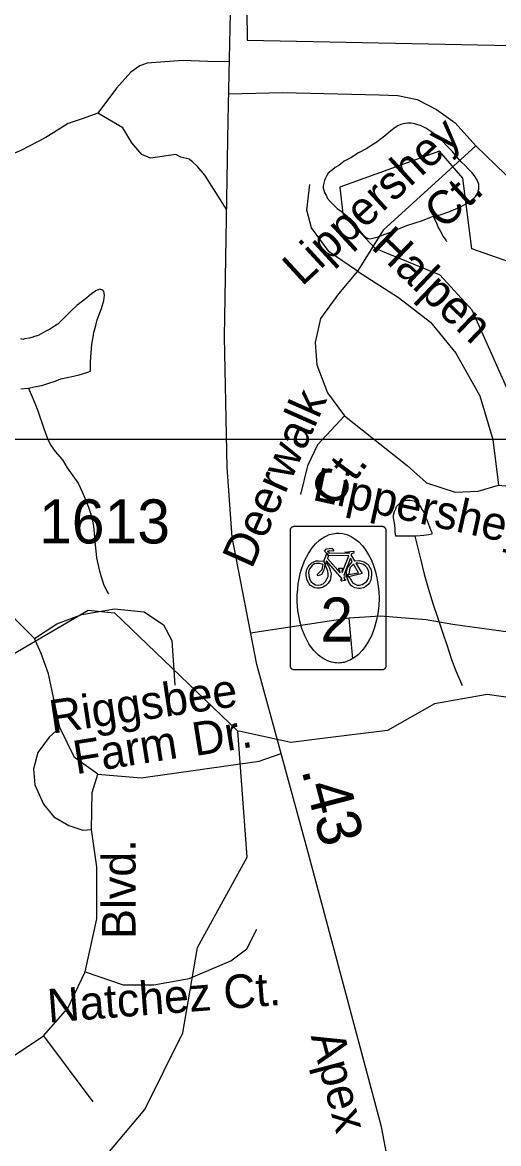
# Model space of a CAD drawing. Extents: x 2001466 to 2224147, y 644118 to 847247.
# Drawn here: x 2044297 to 2045649, y 743610 to 746791 of the extents above; entities that cross this region are included whole.
import ezdxf

# ---------------------------------------------------------------- set-up
doc = ezdxf.new("R2010")
doc.units = 0
for name, color, linetype in [('Exist Boundary Political City Limit New Hole', 7, 'Continuous'), ('Exist Hydrographic Misc Water Feature', 7, 'Continuous'), ('Exist Road Non-System Type 51', 7, 'Continuous'), ('Exist Road Non-System Type 51 Label', 7, 'Continuous'), ('Exist Road Secondary Bike CELL', 7, 'Continuous'), ('Exist Road Secondary Mileage Hundredths English Label', 7, 'Continuous'), ('Exist Road Secondary Type 51 Attributed', 7, 'Continuous'), ('Exist Road Secondary Type 51 Label', 7, 'Continuous'), ('Exist Road Secondary Type 51 Number Label', 7, 'Continuous'), ('Map Preparation Boundary City Limit Buffer Line', 7, 'Continuous'), ('Map Preparation Inset Cut Line', 7, 'Continuous')]:
    doc.layers.add(name, color=color, linetype=linetype)

msp = doc.modelspace()

# ---------------------------------------------------------------- linework, layer by layer
at = {"layer": 'Exist Boundary Political City Limit New Hole'}
msp.add_lwpolyline([(2044935.1, 746740.6), (2046806.4, 746703.2), (2046997.4, 746885.4), (2047015.1, 747080.9), (2045751.6, 747096.5), (2045742.8, 747256.5), (2044929.5, 747257.2), (2044935.1, 746740.6)], dxfattribs=at)
at = {"layer": 'Exist Hydrographic Misc Water Feature'}
msp.add_line((2044916.6, 744779), (2044909.2, 744780.6), dxfattribs=at)
for points in [[(2045463.6, 746241.4), (2045483.3, 746245.3), (2045507.7, 746253.4), (2045521.5, 746259.4), (2045537.2, 746265.5), (2045555.5, 746275.3), (2045571.3, 746285.5), (2045583.4, 746297.5), (2045589.5, 746305.5), (2045593.6, 746317.5), (2045593.4, 746331.7), (2045587.7, 746345.5), (2045581.1, 746355.4), (2045573.1, 746365.5), (2045563.3, 746375.6), (2045555.3, 746383.7), (2045543.4, 746395.6), (2045531.1, 746409.7), (2045517.4, 746425.6), (2045503, 746439.5), (2045489.1, 746455.4), (2045481.1, 746463.5), (2045469.2, 746473.4), (2045456.9, 746481.4), (2045443.1, 746491.1), (2045429.4, 746497.3), (2045411.1, 746503.3), (2045400.9, 746505.3), (2045391, 746505.1), (2045379.4, 746503.3), (2045371.4, 746501.2), (2045363, 746497.2), (2045355.2, 746493.1), (2045343.3, 746483.2), (2045328.9, 746471.1), (2045313.3, 746458.9), (2045303.5, 746451.1), (2045289.3, 746443.1), (2045275, 746433.1), (2045251.2, 746420.9), (2045229.5, 746406.8), (2045211.2, 746397), (2045195.4, 746384.7), (2045185.2, 746379), (2045177.4, 746372.9), (2045165.5, 746362.9), (2045161.6, 746356.6), (2045157.7, 746348.7), (2045155.4, 746342.9), (2045153.2, 746334.7), (2045151.5, 746326.9), (2045151.7, 746320.8), (2045153.6, 746314.8), (2045155.2, 746308.9), (2045159.5, 746300.9), (2045163.2, 746291), (2045171.2, 746282.9), (2045181.5, 746272.9), (2045191.3, 746262.9), (2045203.6, 746254.9), (2045217.4, 746243.1), (2045227.6, 746233), (2045233.6, 746224.8), (2045241.6, 746215), (2045249.6, 746206.9), (2045255.5, 746199.1), (2045261.9, 746190.9), (2045269.9, 746183.2), (2045276, 746179), (2045283.8, 746177), (2045291.8, 746179), (2045307.8, 746183.1), (2045323.6, 746189.2), (2045345.7, 746197.2), (2045369.5, 746207.4), (2045391.7, 746215.4), (2045409.7, 746221.2), (2045433.5, 746229.3), (2045453.6, 746237.3), (2045463.6, 746241.4)], [(2045573.1, 746148.3), (2045548.1, 746349), (2045481.1, 746425.8), (2045198.1, 746323.3), (2045207.1, 746247.7), (2045298.2, 746150.6), (2045482.1, 746074.7)], [(2045463.6, 746241.4), (2045473.5, 746219.2), (2045477.4, 746209.3), (2045483.7, 746199.4), (2045491.7, 746183.6), (2045499.9, 746173.5), (2045501.8, 746169.5)], [(2046075.6, 745607.9), (2046107.1, 745658.4), (2046099.1, 745727.5), (2045874.1, 745876.4), (2045824.1, 745949.6), (2045815.1, 746008.9), (2045732, 746092.6), (2045573.1, 746148.3)], [(2045737.6, 745607.9), (2045574.2, 745974.4), (2045482.1, 746074.7)], [(2044314.5, 745753.3), (2044330.5, 745757.4), (2044352.5, 745761.3), (2044372.8, 745767.6), (2044390.6, 745773.4), (2044406.6, 745779.5), (2044424.6, 745783.7), (2044442.3, 745787.4), (2044458.3, 745791.5), (2044480.6, 745797.5), (2044486.4, 745799.9), (2044490.7, 745801.6), (2044490.7, 745827.6), (2044492.5, 745853.7), (2044494.4, 745877.7), (2044498.5, 745897.8), (2044500.5, 745911.7), (2044506.2, 745931.5), (2044510.1, 745947.5), (2044514.2, 745959.5), (2044522.4, 745979.8), (2044528.2, 746001.6), (2044530.4, 746017.5), (2044528.2, 746027.6), (2044525.9, 746031.6), (2044520.4, 746033.6), (2044516.1, 746033.9), (2044506, 746029.7), (2044493.9, 746021.4), (2044480.2, 746009.7), (2044468.3, 745999.7), (2044452.3, 745987.6), (2044436.3, 745973.3), (2044422.4, 745959.2), (2044406.2, 745943.4), (2044398.2, 745935.3), (2044388.1, 745929.5), (2044376.7, 745921.6), (2044364.1, 745915.3), (2044350.4, 745907.2), (2044342.6, 745903.2), (2044332.2, 745899.5), (2044324.2, 745897.5), (2044316.2, 745895.4), (2044304.3, 745893.2), (2044298.5, 745891.2), (2044292.6, 745893.4)], [(2044292.6, 745751.4), (2044314.5, 745753.3)], [(2044314.5, 745753.3), (2044332.8, 745711.2), (2044341, 745689.3), (2044357.2, 745641.3), (2044363.1, 745625.5), (2044370.7, 745605.6), (2044379.1, 745589.4), (2044390.8, 745573.4), (2044411.1, 745549.6), (2044424.8, 745527.6), (2044439, 745507.7), (2044455.4, 745483.7), (2044467.1, 745459.6), (2044475.3, 745439.7), (2044485.3, 745415.4), (2044493.3, 745389.9), (2044499.7, 745361.8), (2044501.5, 745341.6), (2044503.4, 745317.8), (2044505.4, 745291.9), (2044507.7, 745271.7), (2044515.5, 745237.7), (2044521.6, 745215.6), (2044527.6, 745197.7), (2044537.6, 745175.9), (2044541.7, 745170)], [(2045411.3, 745333.4), (2045395.1, 745333.4), (2045357.4, 745333.5), (2045355.6, 745345.5), (2045355.4, 745355.2), (2045353.5, 745371.3), (2045351.1, 745385.1), (2045351.1, 745393.2), (2045353.3, 745403.4), (2045357.2, 745411.4), (2045359.1, 745417.2), (2045365, 745423.2), (2045371.2, 745429.1), (2045379.2, 745433.2), (2045384.9, 745435.2), (2045391.3, 745435.4), (2045399.5, 745435.4), (2045409.3, 745433.5), (2045415.4, 745429.3), (2045421.2, 745425.6), (2045425.3, 745419.3), (2045429.4, 745413.4), (2045431.2, 745409.5), (2045437.2, 745401.7), (2045440.9, 745393.4), (2045442.9, 745385.4), (2045447.2, 745375.4), (2045453, 745359.5), (2045457.3, 745349.5), (2045459.3, 745343.6), (2045459.5, 745339.5), (2045451.5, 745337.4), (2045437.2, 745335.6), (2045415.2, 745333.6), (2045411.3, 745333.4)], [(2045411.3, 745333.4), (2045427.3, 745269.3), (2045437.6, 745225.6), (2045449.5, 745185.6), (2045463.6, 745139.7), (2045475.9, 745103.7), (2045491.7, 745055.5), (2045502, 745025.5), (2045515.7, 744983.7), (2045527.8, 744951.8), (2045546.1, 744909.7)], [(2043951.2, 744721.4), (2044109.1, 744905.2), (2044484.1, 745123.9), (2044559.1, 745115.9), (2044909.2, 744780.6)], [(2045998.4, 744829.6), (2045617.2, 744884.2), (2045467.1, 744857.8), (2045334.2, 744781.7), (2045171.6, 744761.8)], [(2044494.7, 743552.3), (2044520.2, 743558.2), (2044645.1, 743706.5), (2044753.1, 743924.1), (2044794.1, 744166.1), (2044935.2, 744422.4), (2044909.2, 744780.6)], [(2045171.6, 744761.8), (2045059.1, 744748), (2044916.6, 744779)]]:
    msp.add_lwpolyline(points, dxfattribs=at)
at = {"layer": 'Exist Road Non-System Type 51'}
msp.add_line((2044883.6, 746588.2), (2045036.2, 746592), dxfattribs=at)
for points in [[(2044885.6, 746679), (2044824.1, 746680.5), (2044752.9, 746683), (2044689.4, 746677.9), (2044651.3, 746675.4), (2044630.9, 746667.8)], [(2044630.9, 746667.8), (2044605.5, 746649.9), (2044564.8, 746604.2), (2044511.5, 746533.1)], [(2045036.2, 746592), (2045310.6, 746585.4), (2045363.3, 746583.3), (2045418.4, 746572.3)], [(2045418.4, 746572.3), (2045473.2, 746543.7), (2045525.9, 746506.4), (2045585, 746440.9), (2045668.6, 746359.2), (2045813.4, 746196.7), (2045923.2, 746086.9), (2045993.4, 746025.4), (2046064.8, 745967), (2046130.6, 745914.2), (2046225, 745861.5), (2046277.7, 745844), (2046347.9, 745846.2), (2046429.1, 745847.6)], [(2044511.5, 746533.1), (2044466.7, 746517.3), (2044427.2, 746504.2), (2044364, 746464.6), (2044292.9, 746427.7), (2044195.5, 746385.6), (2044132.3, 746377.7), (2044066.4, 746375), (2044013.8, 746361.9), (2043984.8, 746377.7), (2043962.4, 746393.1), (2043922.1, 746411.9), (2043874.7, 746427.7), (2043835.2, 746435.6), (2043801, 746438.3), (2043772, 746438.3), (2043756.2, 746435.6), (2043729.9, 746422.5), (2043711.5, 746396.1), (2043687.8, 746364.5), (2043643.8, 746211.7)], [(2044780.3, 746395), (2044776.5, 746398.5), (2044770.6, 746402.6), (2044746.7, 746409.1), (2044732.6, 746416), (2044661.4, 746405.8), (2044636, 746416), (2044608.1, 746449), (2044582.6, 746492.3), (2044511.5, 746533.1)], [(2045585, 746440.9), (2045321.6, 746201.5), (2045249.1, 746085.1)], [(2044877.4, 746259.3), (2044815.7, 746357.7), (2044794.2, 746382.1), (2044780.3, 746395)], [(2045249.1, 746085.1), (2045168.1, 746140), (2045117.7, 746208.1), (2045104.5, 746258.6), (2045113.3, 746331.1)], [(2045249.1, 746085.1), (2045194.3, 746021.4), (2045143.8, 745951.1), (2045128.4, 745883.1), (2045132.8, 745819.4), (2045163.5, 745740.3), (2045211.8, 745674.4), (2045389.6, 745533.8), (2045444.5, 745485.1), (2045525.7, 745458.7), (2045591.5, 745460.9), (2045648.6, 745478.5)], [(2045249.1, 746085.1), (2045365.5, 746010.4), (2045455.5, 745940.2), (2045527.9, 745852.3), (2045595.9, 745731.5), (2045633.2, 745608.1), (2045648.6, 745478.5)], [(2045211.8, 745674.4), (2045135, 745592.7), (2045106.5, 745533.4), (2045086.7, 745452.1)], [(2045648.6, 745478.5), (2045746.9, 745468.4), (2045826, 745437.6), (2045913.7, 745411.3), (2045955.4, 745378.3), (2045966.4, 745358.6)], [(2044332.2, 745042.7), (2044276.8, 745098), (2044213.6, 745134.9), (2044150.4, 745150.7), (2044068.8, 745148.1), (2043989.8, 745111.2), (2043916.1, 745058.5), (2043868.7, 745011.1)], [(2044332.2, 745042.7), (2044395.4, 745084.9), (2044466.5, 745111.2), (2044558.6, 745127), (2044642.9, 745119.1), (2044698.2, 745082.2), (2044721.9, 745037.4), (2044729.8, 744910.9)], [(2045224.6, 745101.2), (2044945.4, 745058.2)], [(2046051, 745040.6), (2045854, 745040.6), (2045711.8, 745056.4), (2045519.5, 745082.8), (2045443.2, 745095.9), (2045314.1, 745106.5), (2045224.6, 745101.2)], [(2045235.1, 744985.3), (2045224.6, 745101.2)], [(2044511.2, 744658.5), (2044445.4, 744705.4), (2044403.5, 744790.4), (2044371.7, 744942.6), (2044350.6, 745000.5), (2044332.2, 745042.7)], [(2044403.5, 744790.4), (2044373.3, 744763.1), (2044341, 744719.3), (2044328.8, 744673.3), (2044332.4, 744628), (2044357.5, 744573.4), (2044387, 744537.5), (2044429.3, 744512.3), (2044468.8, 744499.4), (2044494, 744500.8)], [(2044511.2, 744658.5), (2044635, 744648), (2044969.4, 744695.4), (2045031.7, 744717.1)], [(2044475.9, 744097.2), (2044508.6, 744247.4), (2044508.6, 744395), (2044494, 744500.8), (2044495.4, 744605.8), (2044511.2, 744658.5)], [(2044475.9, 744097.2), (2044583.9, 744060.3), (2044670.8, 744060.3), (2044770.9, 744078.8), (2044889.4, 744128.8), (2044934.1, 744163.1), (2044963.1, 744218.4)], [(2044357.4, 743915.9), (2044425.9, 743994.4), (2044475.9, 744097.2)], [(2044093.8, 743769.9), (2044204.7, 743815.8), (2044262.6, 743852.7), (2044357.4, 743915.9)], [(2044357.4, 743915.9), (2044497, 743728.8)]]:
    msp.add_lwpolyline(points, dxfattribs=at)
at = {"layer": 'Exist Road Secondary Bike CELL'}
for points in [[(2045068.1, 745361.4), (2045069, 745361.5), (2045102, 745361.5), (2045285.4, 745361.5), (2045318.4, 745361.5), (2045319.6, 745361.4), (2045320.2, 745361.3), (2045320.9, 745361.1), (2045321.7, 745360.9), (2045322.4, 745360.6), (2045323.7, 745360), (2045324.3, 745359.6), (2045324.9, 745359.1), (2045325.7, 745358.5), (2045326.6, 745357.5), (2045327.2, 745356.7), (2045327.5, 745356.3), (2045327.7, 745355.9), (2045328, 745355.4), (2045328.2, 745355), (2045328.4, 745354.5), (2045328.6, 745353.8), (2045328.9, 745352.8), (2045329, 745351.9), (2045329.1, 745351.6), (2045329.1, 745351.2), (2045329.1, 745317.7), (2045329.1, 744997.8), (2045329.1, 744964.7), (2045329, 744963.6), (2045328.9, 744962.9), (2045328.7, 744962.2), (2045328.5, 744961.4), (2045328.3, 744960.7), (2045327.6, 744959.4), (2045327.2, 744958.8), (2045326.8, 744958.2), (2045326.2, 744957.5), (2045325.7, 744957), (2045325.2, 744956.5), (2045324.8, 744956.3), (2045324.4, 744955.9), (2045323.9, 744955.6), (2045323.5, 744955.4), (2045323, 744955.1), (2045322.2, 744954.8), (2045321.4, 744954.5), (2045320.5, 744954.3), (2045320, 744954.2), (2045319.6, 744954.1), (2045319.2, 744954.1), (2045318.8, 744954), (2045318.3, 744954), (2045285.3, 744954), (2045102, 744954), (2045069, 744954), (2045068.4, 744954.1), (2045067.8, 744954.1), (2045067.2, 744954.2), (2045066.4, 744954.4), (2045065.7, 744954.6), (2045065, 744954.8), (2045064.3, 744955.2), (2045063.6, 744955.5), (2045063, 744955.9), (2045062.4, 744956.3), (2045062.1, 744956.6), (2045061.7, 744956.9), (2045061.4, 744957.2), (2045061, 744957.7), (2045060.7, 744958.1), (2045060.3, 744958.5), (2045060, 744959), (2045059.8, 744959.4), (2045059.5, 744959.9), (2045059.2, 744960.5), (2045059, 744961), (2045058.9, 744961.3), (2045058.8, 744961.6), (2045058.7, 744961.8), (2045058.6, 744962), (2045058.6, 744962.3), (2045058.5, 744962.5), (2045058.5, 744962.8), (2045058.4, 744963), (2045058.4, 744963.3), (2045058.3, 744963.5), (2045058.3, 744963.7), (2045058.3, 744964), (2045058.3, 744964.6), (2045058.2, 744997.8), (2045058.2, 745317.7), (2045058.2, 745350.7), (2045058.3, 745351.9), (2045058.4, 745352.6), (2045058.6, 745353.3), (2045058.8, 745354), (2045059.1, 745354.7), (2045059.7, 745356.1), (2045060.1, 745356.7), (2045060.6, 745357.3), (2045061.2, 745358), (2045062.2, 745359), (2045063, 745359.6), (2045063.4, 745359.9), (2045063.8, 745360.1), (2045064.3, 745360.3), (2045064.7, 745360.5), (2045065.2, 745360.7), (2045065.9, 745361), (2045066.9, 745361.2), (2045067.8, 745361.4)], [(2045193.6, 744973.5), (2045189, 744973.7), (2045184.6, 744974.1), (2045174.6, 744975.8), (2045163.4, 744979.9), (2045156.9, 744983.1), (2045151.6, 744986.1), (2045145.9, 744990), (2045137.9, 744995.9), (2045124.2, 745009.7), (2045110.7, 745027.8), (2045098.9, 745050.9), (2045090.6, 745071.7), (2045085.3, 745092.2), (2045079.7, 745123), (2045077.8, 745147.4), (2045077.7, 745159.3), (2045077.9, 745168), (2045078.2, 745174.2), (2045078.9, 745183.5), (2045080.3, 745197.8), (2045082.9, 745212.4), (2045084.9, 745221.8), (2045086.3, 745227.1), (2045089, 745236.7), (2045091.5, 745245.2), (2045099.4, 745265.7), (2045109.2, 745284.2), (2045120.1, 745299.9), (2045129.6, 745311.6), (2045141.1, 745322.4), (2045150, 745328.3), (2045154.6, 745331.1), (2045159.8, 745333.9), (2045168.4, 745337.8), (2045178.8, 745340.5), (2045188.1, 745342), (2045195.8, 745342.2), (2045206.7, 745341), (2045218.1, 745337.9), (2045231.1, 745332.3), (2045242.4, 745325.4), (2045252.1, 745317.1), (2045262.8, 745306.1), (2045271.5, 745294.7), (2045280.1, 745280.8), (2045287.2, 745267.2), (2045294.3, 745250), (2045299.9, 745231.9), (2045303.9, 745214.9), (2045306.9, 745198.3), (2045308.4, 745183.7), (2045309, 745175.6), (2045309.9, 745156.6), (2045309, 745136.3), (2045306.3, 745112.7), (2045302, 745092), (2045296.2, 745071.1), (2045288.3, 745050.9), (2045279.2, 745033.4), (2045270.7, 745020.2), (2045261.8, 745008.8), (2045250.6, 744997.1), (2045240.3, 744988.8), (2045229, 744982.3), (2045217.6, 744977.4), (2045210.5, 744975.5), (2045206.3, 744974.8), (2045202.9, 744974.1), (2045199, 744973.8)], [(2045213.1, 745288.2), (2045237.2, 745291.1), (2045239, 745289.2), (2045237.6, 745285.5), (2045231.6, 745283.7), (2045230.1, 745280.4), (2045240.2, 745263.3), (2045254.7, 745264), (2045267.5, 745261.1), (2045278.8, 745252.6), (2045284.1, 745244), (2045286.7, 745239.4), (2045288.5, 745231.6), (2045288.9, 745223.4), (2045287.9, 745214.9), (2045286.1, 745208.4), (2045282.4, 745201.5), (2045278.9, 745196.3), (2045272.2, 745190.9), (2045266.1, 745187.3), (2045257.7, 745185.3), (2045252.4, 745185), (2045241.6, 745186.7), (2045234.8, 745190.2), (2045231.4, 745193), (2045226.2, 745199.5), (2045222.8, 745205.6), (2045218.2, 745217.8), (2045217.1, 745223.7), (2045224.5, 745218.4), (2045230.4, 745208.5), (2045234.5, 745201.8), (2045239.8, 745198), (2045248, 745194.7), (2045254.1, 745194.5), (2045262.2, 745196.3), (2045269.7, 745200.6), (2045275.2, 745205.9), (2045279.5, 745213.1), (2045280.9, 745223.1), (2045280.6, 745231.3), (2045278.8, 745238), (2045275.3, 745244.1), (2045271.7, 745248.4), (2045265.7, 745252.9), (2045260, 745254.7), (2045250.7, 745256.5), (2045244.2, 745257.2), (2045261.7, 745227.6), (2045224.5, 745218.4), (2045217.1, 745223.7), (2045251.3, 745229.8), (2045237.1, 745254.3), (2045227.2, 745243.7), (2045224.4, 745225.2), (2045217.1, 745223.7), (2045217.5, 745231.5), (2045220.6, 745243.3), (2045226.1, 745251.5), (2045233.9, 745260.4), (2045228.9, 745270.9), (2045210.1, 745223), (2045217.3, 745223.7), (2045218.2, 745217.8), (2045209.8, 745216.8), (2045211.6, 745211.6), (2045216.6, 745208.9), (2045204, 745206.1), (2045200.9, 745209.9), (2045205.5, 745212.4), (2045160.8, 745263.5), (2045159.1, 745258.6), (2045165.3, 745250.3), (2045169.5, 745242.3), (2045172.2, 745233.7), (2045173.6, 745226.3), (2045172.8, 745218.8), (2045170.7, 745208.9), (2045165.8, 745200), (2045159, 745193.2), (2045151.2, 745188.4), (2045141.6, 745186.1), (2045134.6, 745185.5), (2045127.5, 745186.4), (2045115.2, 745193.9), (2045111.1, 745198.5), (2045105.4, 745208.8), (2045103, 745221.8), (2045102.8, 745231), (2045105.2, 745239.2), (2045108.8, 745246.5), (2045113, 745251.8), (2045119, 745257.8), (2045124.4, 745261.1), (2045131.2, 745263.2), (2045138.2, 745263.9), (2045153.5, 745262.2), (2045157, 745253.9), (2045152.3, 745235), (2045146.3, 745225), (2045137.4, 745220.9), (2045133.9, 745224.4), (2045148.2, 745238.9), (2045151.3, 745252.6), (2045148.1, 745254.1), (2045142.1, 745256), (2045132.5, 745256.3), (2045127.1, 745254.6), (2045119.7, 745250.3), (2045112.6, 745241), (2045109.5, 745231.3), (2045110.8, 745220.6), (2045113.5, 745210.7), (2045117, 745204.2), (2045122, 745200.3), (2045129.3, 745195.8), (2045135.8, 745194.7), (2045143.8, 745195.2), (2045151.6, 745198.5), (2045158.3, 745205.3), (2045162.6, 745213.4), (2045165, 745219.2), (2045165.7, 745226.6), (2045164.7, 745234.5), (2045160.9, 745243.6), (2045153.5, 745262.2), (2045161.2, 745283.9), (2045166.6, 745278.2), (2045163.6, 745269.7), (2045199.3, 745229.8), (2045198.2, 745234.9), (2045194.5, 745241.2), (2045196.1, 745242.7), (2045206.4, 745242.7), (2045204.4, 745235.3), (2045205.5, 745230.2), (2045224.4, 745277.8), (2045166.6, 745278.2), (2045161.2, 745283.9), (2045154.6, 745291), (2045160.3, 745297.7), (2045175.5, 745299.7), (2045181.6, 745294.9), (2045178.4, 745290.6), (2045169.1, 745291.6), (2045162.7, 745290.2), (2045164.1, 745288.9), (2045167.4, 745288.9), (2045166, 745285.7), (2045225.2, 745285.2), (2045225.6, 745286.6)]]:
    msp.add_lwpolyline(points, close=True, dxfattribs=at)
at = {"layer": 'Exist Road Secondary Type 51 Attributed'}
msp.add_lwpolyline([(2045302, 742999.8), (2045343.9, 743267.6), (2045355.1, 743410.9), (2045343.9, 743514), (2045316.5, 743657.3), (2045183, 744157.3), (2045108.9, 744435.9), (2044962.5, 744969), (2044893.3, 745330.5), (2044878.8, 745528.6), (2044870.8, 745899), (2044882, 746513.3), (2044899.7, 747341.1)], dxfattribs=at)
at = {"layer": 'Map Preparation Boundary City Limit Buffer Line'}
msp.add_lwpolyline([(2044935.1, 746740.6), (2046806.4, 746703.2), (2046997.4, 746885.4), (2047015.1, 747080.9), (2045751.6, 747096.5), (2045742.8, 747256.5), (2044929.5, 747257.2), (2044935.1, 746740.6)], dxfattribs=at)
at = {"layer": 'Map Preparation Inset Cut Line'}
for p, q in [((2044758, 745607.9), (2043254.7, 745607.9)), ((2044861.5, 745607.9), (2044758, 745607.9)), ((2045737.6, 745607.9), (2044861.5, 745607.9))]:
    msp.add_line(p, q, dxfattribs=at)

# ---------------------------------------------------------------- texts
at = {"layer": 'Exist Road Non-System Type 51 Label'}
for s, rotation, p in [('Lippershey', 42.598, (2045090.8, 746040.5)), ('Ct.', 42.598, (2045492.8, 746200)), ('Halpen', 316.3144, (2045284.2, 746151.8)), ('Deerwalk', 66.0511, (2044948.4, 745238)), ('Ct.', 53.4877, (2045185.5, 745411.5)), ('Lippershey', 347.6047, (2045117.7, 745436.9)), ('Riggsbee', 8.4486, (2044381.5, 744773)), ('Dr.', 9.0701, (2044787.6, 744709.4)), ('Farm', 9.0701, (2044449.6, 744657.7)), ('Blvd.', 90, (2044618.5, 744190.8)), ('Natchez Ct.', 4.344, (2044371.6, 743953.5))]:
    msp.add_text(s, height=95, rotation=rotation, dxfattribs=at).set_placement(p)
at = {"layer": 'Exist Road Secondary Bike CELL'}
msp.add_text('2', height=125, dxfattribs=at).set_placement((2045143.1, 745034.3))
at = {"layer": 'Exist Road Secondary Mileage Hundredths English Label'}
msp.add_text('.43', height=125, rotation=284.7735, dxfattribs=at).set_placement((2045088.9, 744670.4))
at = {"layer": 'Exist Road Secondary Type 51 Label'}
msp.add_text('Apex', height=95, rotation=284.7735, dxfattribs=at).set_placement((2045115.5, 743915.2))
at = {"layer": 'Exist Road Secondary Type 51 Number Label'}
msp.add_text('1613', height=125, dxfattribs=at).set_placement((2044344.6, 745312.8))

doc.saveas('drawing.dxf')
